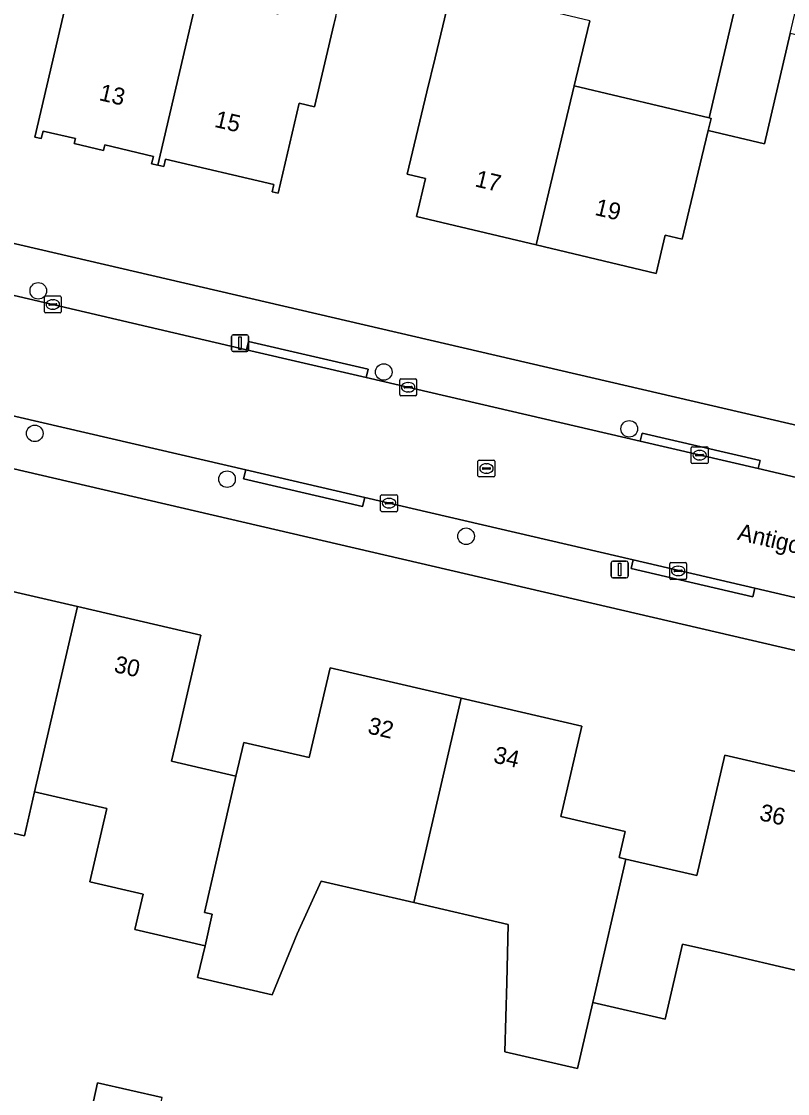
# Model space of a CAD drawing. Extents: x 162184 to 163154, y 385507 to 386516.
# Drawn here: x 162585 to 162630.3, y 385891.6 to 385954.9 of the extents above; entities that cross this region are included whole.
import ezdxf

# ---------------------------------------------------------------- set-up
doc = ezdxf.new("R2010")
doc.units = 0
for name, color, linetype in [('IMGEO_Boom', 7, 'Continuous'), ('IMGEO_Erf', 7, 'Continuous'), ('IMGEO_Kolk', 7, 'Continuous'), ('IMGEO_Lichtmast', 7, 'Continuous'), ('IMGEO_Openbare_ruimte_label', 7, 'Continuous'), ('IMGEO_Pand', 7, 'Continuous'), ('IMGEO_Pand_nummerreeks', 7, 'Continuous'), ('IMGEO_Rijbaan_lokaal_open', 7, 'Continuous'), ('IMGEO_Rioolput', 7, 'Continuous'), ('IMGEO_Voetpad_open', 7, 'Continuous')]:
    doc.layers.add(name, color=color, linetype=linetype)

msp = doc.modelspace()

# ---------------------------------------------------------------- linework, layer by layer
at = {"layer": 'IMGEO_Boom'}
for centre in [(162586.032, 385939.002), (162606.436, 385934.207), (162620.933, 385930.85), (162585.824, 385930.581), (162597.18, 385927.876), (162611.297, 385924.503)]:
    msp.add_circle(centre, 0.489, dxfattribs=at)
at = {"layer": 'IMGEO_Erf'}
msp.add_lwpolyline([(162631.269, 385957.737), (162627.989, 385958.519), (162629.646, 385965.47), (162629.445, 385965.517), (162627.833, 385958.556), (162625.653, 385949.215), (162625.766, 385949.188), (162625.597, 385948.48), (162628.926, 385947.687), (162630.448, 385954.213)], close=True, dxfattribs=at)
for points in [[(162636.708, 385963.834), (162634.274, 385953.326), (162630.448, 385954.213), (162628.926, 385947.687), (162625.597, 385948.48), (162625.226, 385946.922), (162624.067, 385942.058), (162623.062, 385942.297), (162622.522, 385940.031), (162615.44, 385941.718), (162608.362, 385943.404), (162608.894, 385945.636), (162607.824, 385945.892), (162608.983, 385950.756), (162609.465, 385952.777), (162609.699, 385953.758), (162610.448, 385956.905)], [(162618.597, 385954.963), (162617.78, 385951.537), (162617.679, 385951.114), (162625.653, 385949.215), (162627.833, 385958.556)], [(162603.602, 385955.211), (162603.492, 385954.743), (162602.353, 385949.874), (162601.447, 385950.085), (162600.203, 385944.768), (162599.846, 385944.851), (162599.947, 385945.286), (162593.546, 385946.783), (162593.443, 385946.341), (162593.085, 385946.425), (162592.726, 385946.509), (162592.828, 385946.948), (162589.953, 385947.62), (162589.877, 385947.295), (162588.151, 385947.699), (162588.221, 385947.998), (162586.311, 385948.444), (162586.206, 385947.998), (162585.83, 385948.086), (162586.895, 385952.64), (162587.567, 385955.514)], [(162535.867, 385953.127), (162747.115, 385904.027), (162750.77, 385903.177)], [(162742.31, 385891.809), (162533.141, 385940.448)], [(162581.077, 385922.034), (162588.352, 385920.347), (162595.631, 385918.659), (162594.365, 385913.198), (162593.904, 385911.211), (162597.703, 385910.33), (162598.166, 385912.328), (162602.032, 385911.431), (162603.263, 385916.738), (162610.999, 385914.944), (162618.126, 385913.292), (162616.887, 385907.949), (162620.703, 385907.064), (162620.344, 385905.515), (162620.737, 385905.424), (162624.926, 385904.453), (162626.577, 385911.571), (162633.653, 385909.93)], [(162631.071, 385898.789), (162626.359, 385899.882), (162624.078, 385900.411), (162623.047, 385895.963), (162618.781, 385896.952), (162617.88, 385893.051), (162613.59, 385894.041), (162613.697, 385898.13), (162613.787, 385901.571), (162608.202, 385902.866), (162602.741, 385904.132), (162601.32, 385901.006), (162599.852, 385897.405), (162595.523, 385898.408), (162595.444, 385898.427), (162595.881, 385900.312), (162591.736, 385901.273), (162592.221, 385903.363), (162589.074, 385904.093), (162590.077, 385908.419), (162585.815, 385909.407), (162585.212, 385906.805), (162581.734, 385907.612)], [(162587.493, 385882.919), (162589.536, 385892.216), (162593.339, 385891.346)]]:
    msp.add_lwpolyline(points, dxfattribs=at)
at = {"layer": 'IMGEO_Kolk'}
for p, q in [((162586.39, 385937.772), (162586.39, 385938.624)), ((162586.465, 385938.698), (162587.317, 385938.698)), ((162586.649, 385938.192), (162586.649, 385938.204)), ((162587.087, 385938.155), (162586.689, 385938.155)), ((162586.692, 385938.241), (162587.09, 385938.241)), ((162586.878, 385938.478), (162586.903, 385938.478)), ((162587.133, 385938.204), (162587.133, 385938.192)), ((162587.391, 385938.624), (162587.391, 385937.772)), ((162587.317, 385937.698), (162586.465, 385937.698)), ((162586.901, 385937.918), (162586.876, 385937.918)), ((162607.378, 385932.881), (162607.378, 385933.733)), ((162607.453, 385933.807), (162608.305, 385933.807)), ((162608.379, 385933.733), (162608.379, 385932.881)), ((162607.637, 385933.301), (162607.637, 385933.313)), ((162608.075, 385933.264), (162607.677, 385933.264)), ((162607.68, 385933.35), (162608.078, 385933.35)), ((162607.889, 385933.027), (162607.864, 385933.027)), ((162607.866, 385933.587), (162607.891, 385933.587)), ((162608.121, 385933.313), (162608.121, 385933.301)), ((162608.305, 385932.807), (162607.453, 385932.807)), ((162624.59, 385928.869), (162624.59, 385929.721)), ((162624.665, 385929.795), (162625.517, 385929.795)), ((162624.849, 385929.289), (162624.849, 385929.301)), ((162625.287, 385929.252), (162624.889, 385929.252)), ((162624.892, 385929.338), (162625.29, 385929.338)), ((162625.078, 385929.575), (162625.103, 385929.575)), ((162625.333, 385929.301), (162625.333, 385929.289)), ((162625.591, 385929.721), (162625.591, 385928.869)), ((162625.517, 385928.795), (162624.665, 385928.795)), ((162625.101, 385929.015), (162625.076, 385929.015)), ((162606.25, 385926.03), (162606.25, 385926.882)), ((162606.325, 385926.956), (162607.177, 385926.956)), ((162606.738, 385926.736), (162606.763, 385926.736)), ((162607.251, 385926.882), (162607.251, 385926.03)), ((162606.509, 385926.45), (162606.509, 385926.462)), ((162606.947, 385926.413), (162606.549, 385926.413)), ((162606.552, 385926.499), (162606.95, 385926.499)), ((162606.761, 385926.176), (162606.736, 385926.176)), ((162606.993, 385926.462), (162606.993, 385926.45)), ((162607.177, 385925.956), (162606.325, 385925.956)), ((162623.322, 385922.03), (162623.322, 385922.882)), ((162623.397, 385922.956), (162624.249, 385922.956)), ((162624.323, 385922.882), (162624.323, 385922.03)), ((162623.581, 385922.45), (162623.581, 385922.462)), ((162624.019, 385922.413), (162623.621, 385922.413)), ((162623.624, 385922.499), (162624.022, 385922.499)), ((162623.81, 385922.736), (162623.835, 385922.736)), ((162624.065, 385922.462), (162624.065, 385922.45)), ((162624.249, 385921.956), (162623.397, 385921.956)), ((162623.833, 385922.176), (162623.808, 385922.176))]:
    msp.add_line(p, q, dxfattribs=at)
for points in [[(162586.39, 385937.772), (162586.39, 385938.624)], [(162586.465, 385938.698), (162587.317, 385938.698)], [(162587.391, 385938.624), (162587.391, 385937.772)], [(162587.317, 385937.698), (162586.465, 385937.698)], [(162607.378, 385932.881), (162607.378, 385933.733)], [(162607.453, 385933.807), (162608.305, 385933.807)], [(162608.379, 385933.733), (162608.379, 385932.881)], [(162608.305, 385932.807), (162607.453, 385932.807)], [(162624.59, 385928.869), (162624.59, 385929.721)], [(162624.665, 385929.795), (162625.517, 385929.795)], [(162625.591, 385929.721), (162625.591, 385928.869)], [(162625.517, 385928.795), (162624.665, 385928.795)], [(162606.25, 385926.03), (162606.25, 385926.882)], [(162606.325, 385926.956), (162607.177, 385926.956)], [(162607.251, 385926.882), (162607.251, 385926.03)], [(162607.177, 385925.956), (162606.325, 385925.956)], [(162623.322, 385922.03), (162623.322, 385922.882)], [(162623.397, 385922.956), (162624.249, 385922.956)], [(162624.323, 385922.882), (162624.323, 385922.03)], [(162624.249, 385921.956), (162623.397, 385921.956)]]:
    msp.add_lwpolyline(points, dxfattribs=at)
for centre, radius, start, end in [((162586.467, 385938.622), 0.0765, 91.55205, 178.44795), ((162586.467, 385938.622), 0.0765, 91.55205, 178.44795), ((162586.689, 385938.201), 0.0403, 85.87752, 175.75265), ((162586.686, 385938.191), 0.0366, 178.93798, 274.71019), ((162587.09, 385938.198), 0.043, 264.86636, 352.45326), ((162587.094, 385938.203), 0.0386, 1.73085, 96.63898), ((162587.315, 385938.622), 0.0765, 1.55205, 88.44795), ((162587.315, 385938.622), 0.0765, 1.55205, 88.44795), ((162586.467, 385937.774), 0.0765, 181.55205, 268.44795), ((162586.467, 385937.774), 0.0765, 181.55205, 268.44795), ((162587.315, 385937.774), 0.0765, 271.55205, 358.44795), ((162587.315, 385937.774), 0.0765, 271.55205, 358.44795), ((162607.455, 385933.731), 0.0765, 91.55205, 178.44795), ((162607.455, 385933.731), 0.0765, 91.55205, 178.44795), ((162608.303, 385933.731), 0.0765, 1.55205, 88.44795), ((162608.303, 385933.731), 0.0765, 1.55205, 88.44795), ((162607.677, 385933.31), 0.0403, 85.87752, 175.75265), ((162607.674, 385933.3), 0.0366, 178.93798, 274.71019), ((162608.078, 385933.307), 0.043, 264.86636, 352.45326), ((162608.082, 385933.312), 0.0386, 1.73085, 96.63898), ((162607.455, 385932.883), 0.0765, 181.55205, 268.44795), ((162607.455, 385932.883), 0.0765, 181.55205, 268.44795), ((162608.303, 385932.883), 0.0765, 271.55205, 358.44795), ((162608.303, 385932.883), 0.0765, 271.55205, 358.44795), ((162624.667, 385929.719), 0.0765, 91.55205, 178.44795), ((162624.667, 385929.719), 0.0765, 91.55205, 178.44795), ((162624.889, 385929.298), 0.0403, 85.87752, 175.75265), ((162624.886, 385929.288), 0.0366, 178.93798, 274.71019), ((162625.29, 385929.295), 0.043, 264.86636, 352.45326), ((162625.294, 385929.3), 0.0386, 1.73085, 96.63898), ((162625.515, 385929.719), 0.0765, 1.55205, 88.44795), ((162625.515, 385929.719), 0.0765, 1.55205, 88.44795), ((162624.667, 385928.871), 0.0765, 181.55205, 268.44795), ((162624.667, 385928.871), 0.0765, 181.55205, 268.44795), ((162625.515, 385928.871), 0.0765, 271.55205, 358.44795), ((162625.515, 385928.871), 0.0765, 271.55205, 358.44795), ((162606.327, 385926.88), 0.0765, 91.55205, 178.44795), ((162606.327, 385926.88), 0.0765, 91.55205, 178.44795), ((162607.175, 385926.88), 0.0765, 1.55205, 88.44795), ((162607.175, 385926.88), 0.0765, 1.55205, 88.44795), ((162606.549, 385926.459), 0.0403, 85.87752, 175.75265), ((162606.546, 385926.449), 0.0366, 178.93798, 274.71019), ((162606.95, 385926.456), 0.043, 264.86636, 352.45326), ((162606.954, 385926.461), 0.0386, 1.73085, 96.63898), ((162606.327, 385926.032), 0.0765, 181.55205, 268.44795), ((162606.327, 385926.032), 0.0765, 181.55205, 268.44795), ((162607.175, 385926.032), 0.0765, 271.55205, 358.44795), ((162607.175, 385926.032), 0.0765, 271.55205, 358.44795), ((162623.399, 385922.88), 0.0765, 91.55205, 178.44795), ((162623.399, 385922.88), 0.0765, 91.55205, 178.44795), ((162624.247, 385922.88), 0.0765, 1.55205, 88.44795), ((162624.247, 385922.88), 0.0765, 1.55205, 88.44795), ((162623.621, 385922.459), 0.0403, 85.87752, 175.75265), ((162623.618, 385922.449), 0.0366, 178.93798, 274.71019), ((162624.022, 385922.456), 0.043, 264.86636, 352.45326), ((162624.026, 385922.461), 0.0386, 1.73085, 96.63898), ((162623.399, 385922.032), 0.0765, 181.55205, 268.44795), ((162623.399, 385922.032), 0.0765, 181.55205, 268.44795), ((162624.247, 385922.032), 0.0765, 271.55205, 358.44795), ((162624.247, 385922.032), 0.0765, 271.55205, 358.44795)]:
    msp.add_arc(centre, radius, start, end, dxfattribs=at)
for centre, major_axis, ratio, start_param, end_param in [((162586.877, 385938.198), (-0.387, 0.002), 0.722429, 4.712389, 7.853982), ((162586.902, 385938.198), (-0.39, 0.002), 0.717154, 1.570796, 4.712389), ((162607.865, 385933.307), (-0.387, 0.002), 0.722429, 4.712389, 7.853982), ((162607.89, 385933.307), (-0.39, 0.002), 0.717154, 1.570796, 4.712389), ((162625.077, 385929.295), (-0.387, 0.002), 0.722429, 4.712389, 7.853982), ((162625.102, 385929.295), (-0.39, 0.002), 0.717154, 1.570796, 4.712389), ((162606.737, 385926.456), (-0.387, 0.002), 0.722429, 4.712389, 7.853982), ((162606.762, 385926.456), (-0.39, 0.002), 0.717154, 1.570796, 4.712389), ((162623.809, 385922.456), (-0.387, 0.002), 0.722429, 4.712389, 7.853982), ((162623.834, 385922.456), (-0.39, 0.002), 0.717154, 1.570796, 4.712389)]:
    msp.add_ellipse(centre, major_axis=major_axis, ratio=ratio, start_param=start_param, end_param=end_param, dxfattribs=at)
at = {"layer": 'IMGEO_Lichtmast'}
for p, q in [((162597.45, 385935.511), (162597.45, 385936.311)), ((162597.45, 385936.311), (162597.45, 385935.511)), ((162597.55, 385936.411), (162598.34, 385936.411)), ((162598.34, 385936.411), (162597.55, 385936.411)), ((162598.44, 385936.311), (162598.44, 385935.511)), ((162598.44, 385935.511), (162598.44, 385936.311)), ((162598.34, 385935.411), (162597.55, 385935.411)), ((162597.55, 385935.411), (162598.34, 385935.411)), ((162619.871, 385922.138), (162619.871, 385922.938)), ((162619.871, 385922.938), (162619.871, 385922.138)), ((162619.971, 385923.038), (162620.761, 385923.038)), ((162620.761, 385923.038), (162619.971, 385923.038)), ((162620.861, 385922.938), (162620.861, 385922.138)), ((162620.861, 385922.138), (162620.861, 385922.938)), ((162620.761, 385922.038), (162619.971, 385922.038)), ((162619.971, 385922.038), (162620.761, 385922.038))]:
    msp.add_line(p, q, dxfattribs=at)
for points in [[(162597.87, 385936.286), (162598.02, 385936.286), (162598.02, 385935.536), (162597.87, 385935.536), (162597.87, 385936.286)], [(162620.291, 385922.913), (162620.441, 385922.913), (162620.441, 385922.163), (162620.291, 385922.163), (162620.291, 385922.913)]]:
    msp.add_lwpolyline(points, dxfattribs=at)
for centre, start, end in [((162597.55, 385936.311), 90, 180), ((162597.55, 385936.311), 90, 180), ((162598.34, 385936.311), 0, 90), ((162598.34, 385936.311), 360, 90), ((162597.55, 385935.511), 180, 270), ((162597.55, 385935.511), 180, 270), ((162598.34, 385935.511), 270, 0), ((162598.34, 385935.511), 270, 0), ((162619.971, 385922.938), 90, 180), ((162619.971, 385922.938), 90, 180), ((162620.761, 385922.938), 0, 90), ((162620.761, 385922.938), 360, 90), ((162619.971, 385922.138), 180, 270), ((162619.971, 385922.138), 180, 270), ((162620.761, 385922.138), 270, 0), ((162620.761, 385922.138), 270, 0)]:
    msp.add_arc(centre, 0.1, start, end, dxfattribs=at)
at = {"layer": 'IMGEO_Pand'}
for points in [[(162595.438, 385956.466), (162596.173, 385959.601), (162591.725, 385960.641), (162592.048, 385962.024), (162587.159, 385963.167), (162587.658, 385965.293), (162585.903, 385965.704), (162585.405, 385963.577), (162584.134, 385958.155), (162583.726, 385956.412), (162587.567, 385955.514), (162586.895, 385952.64), (162585.83, 385948.086), (162586.206, 385947.998), (162586.311, 385948.444), (162588.221, 385947.998), (162588.151, 385947.699), (162589.877, 385947.295), (162589.953, 385947.62), (162592.828, 385946.948), (162592.726, 385946.509), (162593.085, 385946.425)], [(162603.492, 385954.743), (162603.602, 385955.211), (162604.377, 385958.522), (162601.103, 385959.288), (162600.184, 385955.356), (162595.438, 385956.466), (162593.085, 385946.425), (162593.443, 385946.341), (162593.546, 385946.783), (162599.947, 385945.286), (162599.846, 385944.851), (162600.203, 385944.768), (162601.447, 385950.085), (162602.353, 385949.874)], [(162617.679, 385951.114), (162617.78, 385951.537), (162618.597, 385954.963), (162610.448, 385956.905), (162609.699, 385953.758), (162609.465, 385952.777), (162608.983, 385950.756), (162607.824, 385945.892), (162608.894, 385945.636), (162608.362, 385943.404), (162615.44, 385941.718)], [(162625.226, 385946.922), (162625.597, 385948.48), (162625.766, 385949.188), (162625.653, 385949.215), (162617.679, 385951.114), (162615.44, 385941.718), (162622.522, 385940.031), (162623.062, 385942.297), (162624.067, 385942.058)], [(162585.815, 385909.407), (162588.352, 385920.347), (162581.077, 385922.034), (162579.991, 385917.352), (162579.353, 385914.602), (162575.527, 385915.489), (162573.191, 385905.48), (162571.083, 385896.438), (162575.177, 385895.501), (162575.502, 385895.427), (162577.595, 385904.459), (162580.832, 385903.726), (162581.315, 385905.806), (162581.734, 385907.612), (162585.212, 385906.805)], [(162588.352, 385920.347), (162585.815, 385909.407), (162590.077, 385908.419), (162589.074, 385904.093), (162592.221, 385903.363), (162591.736, 385901.273), (162595.881, 385900.312), (162596.311, 385902.167), (162595.852, 385902.273), (162597.703, 385910.33), (162593.904, 385911.211), (162594.365, 385913.198), (162595.631, 385918.659)], [(162610.999, 385914.944), (162603.263, 385916.738), (162602.032, 385911.431), (162598.166, 385912.328), (162597.703, 385910.33), (162595.852, 385902.273), (162596.311, 385902.167), (162595.881, 385900.312), (162595.444, 385898.427), (162595.523, 385898.408), (162599.852, 385897.405), (162601.32, 385901.006), (162602.741, 385904.132), (162608.202, 385902.866)], [(162620.703, 385907.064), (162616.887, 385907.949), (162618.126, 385913.292), (162610.999, 385914.944), (162608.202, 385902.866), (162613.787, 385901.571), (162613.697, 385898.13), (162613.59, 385894.041), (162617.88, 385893.051), (162618.781, 385896.952), (162620.737, 385905.424), (162620.344, 385905.515)], [(162633.653, 385909.93), (162626.577, 385911.571), (162624.926, 385904.453), (162620.737, 385905.424), (162618.781, 385896.952), (162623.047, 385895.963), (162624.078, 385900.411), (162626.359, 385899.882), (162631.071, 385898.789)], [(162593.339, 385891.346), (162589.536, 385892.216), (162587.493, 385882.919), (162591.303, 385882.082)]]:
    msp.add_lwpolyline(points, close=True, dxfattribs=at)
at = {"layer": 'IMGEO_Rijbaan_lokaal_open'}
for points in [[(162643.294, 385925.05), (162628.553, 385928.5), (162621.586, 385930.116), (162605.387, 385933.891), (162598.335, 385935.527), (162582.997, 385939.105), (162576.617, 385940.585), (162560.148, 385944.431), (162556.704, 385945.23), (162547.044, 385947.477), (162532.79, 385950.827)], [(162544.816, 385940.852), (162553.537, 385938.828), (162560.906, 385937.111), (162576.538, 385933.481), (162583.586, 385931.839), (162598.285, 385928.43), (162605.316, 385926.792), (162621.165, 385923.11), (162628.35, 385921.436), (162643.88, 385917.817)]]:
    msp.add_lwpolyline(points, dxfattribs=at)
at = {"layer": 'IMGEO_Rioolput'}
for p, q in [((162612, 385928.08), (162612, 385928.932)), ((162612.075, 385929.006), (162612.927, 385929.006)), ((162612.488, 385928.786), (162612.513, 385928.786)), ((162613.001, 385928.932), (162613.001, 385928.08)), ((162612.927, 385928.006), (162612.075, 385928.006)), ((162612.259, 385928.5), (162612.259, 385928.512)), ((162612.697, 385928.463), (162612.299, 385928.463)), ((162612.302, 385928.549), (162612.7, 385928.549)), ((162612.511, 385928.226), (162612.486, 385928.226)), ((162612.743, 385928.512), (162612.743, 385928.5))]:
    msp.add_line(p, q, dxfattribs=at)
for points in [[(162612, 385928.08), (162612, 385928.932)], [(162612.075, 385929.006), (162612.927, 385929.006)], [(162613.001, 385928.932), (162613.001, 385928.08)], [(162612.927, 385928.006), (162612.075, 385928.006)]]:
    msp.add_lwpolyline(points, dxfattribs=at)
for centre, radius, start, end in [((162612.077, 385928.93), 0.0765, 91.55205, 178.44795), ((162612.077, 385928.93), 0.0765, 91.55205, 178.44795), ((162612.925, 385928.93), 0.0765, 1.55205, 88.44795), ((162612.925, 385928.93), 0.0765, 1.55205, 88.44795), ((162612.077, 385928.082), 0.0765, 181.55205, 268.44795), ((162612.077, 385928.082), 0.0765, 181.55205, 268.44795), ((162612.299, 385928.509), 0.0403, 85.87752, 175.75265), ((162612.296, 385928.499), 0.0366, 178.93798, 274.71019), ((162612.7, 385928.506), 0.043, 264.86636, 352.45326), ((162612.704, 385928.511), 0.0386, 1.73085, 96.63898), ((162612.925, 385928.082), 0.0765, 271.55205, 358.44795), ((162612.925, 385928.082), 0.0765, 271.55205, 358.44795)]:
    msp.add_arc(centre, radius, start, end, dxfattribs=at)
for centre, major_axis, ratio, start_param, end_param in [((162612.487, 385928.506), (-0.387, 0.002), 0.722429, 4.712389, 7.853982), ((162612.512, 385928.506), (-0.39, 0.002), 0.717154, 1.570796, 4.712389)]:
    msp.add_ellipse(centre, major_axis=major_axis, ratio=ratio, start_param=start_param, end_param=end_param, dxfattribs=at)
at = {"layer": 'IMGEO_Voetpad_open'}
for points in [[(162525.139, 385952.653), (162525.704, 385952.501), (162527.021, 385952.183), (162532.79, 385950.827), (162547.044, 385947.477), (162556.704, 385945.23), (162556.823, 385945.72), (162560.266, 385944.916), (162560.148, 385944.431), (162576.617, 385940.585), (162576.727, 385941.046), (162583.109, 385939.572), (162582.997, 385939.105), (162598.335, 385935.527), (162598.451, 385936.013), (162605.505, 385934.384), (162605.387, 385933.891), (162621.586, 385930.116), (162621.703, 385930.595), (162628.668, 385928.973), (162628.553, 385928.5), (162643.294, 385925.05)], [(162750.77, 385903.177), (162747.115, 385904.027), (162535.867, 385953.127)], [(162643.88, 385917.817), (162628.35, 385921.436), (162628.227, 385920.924), (162621.04, 385922.59), (162621.165, 385923.11), (162605.316, 385926.792), (162605.186, 385926.256), (162598.155, 385927.891), (162598.285, 385928.43), (162583.586, 385931.839), (162583.46, 385931.308), (162576.41, 385932.943), (162576.538, 385933.481), (162560.906, 385937.111), (162560.772, 385936.558), (162553.405, 385938.281), (162553.537, 385938.828), (162544.816, 385940.852)], [(162533.141, 385940.448), (162742.31, 385891.809)]]:
    msp.add_lwpolyline(points, dxfattribs=at)
for points in [[(162598.335, 385935.527), (162605.387, 385933.891), (162605.505, 385934.384), (162598.451, 385936.013)], [(162621.586, 385930.116), (162628.553, 385928.5), (162628.668, 385928.973), (162621.703, 385930.595)], [(162598.285, 385928.43), (162598.155, 385927.891), (162605.186, 385926.256), (162605.316, 385926.792)], [(162621.165, 385923.11), (162621.04, 385922.59), (162628.227, 385920.924), (162628.35, 385921.436)]]:
    msp.add_lwpolyline(points, close=True, dxfattribs=at)

# ---------------------------------------------------------------- texts
at = {"layer": 'IMGEO_Openbare_ruimte_label'}
msp.add_text('Antigonelaan', height=1, rotation=346.88086, dxfattribs=at).set_placement((162627.27, 385924.306))
at = {"layer": 'IMGEO_Pand_nummerreeks'}
for s, rotation, p in [('13', 346.95948, (162589.572, 385950.276)), ('15', 346.95948, (162596.39, 385948.697)), ('17', 346.60425, (162611.771, 385945.183)), ('19', 346.60425, (162618.851, 385943.496)), ('30', 346.94416, (162590.449, 385916.494)), ('32', 346.94802, (162605.43, 385912.868)), ('34', 346.94802, (162612.864, 385911.144)), ('36', 346.94229, (162628.569, 385907.741))]:
    msp.add_text(s, height=1, rotation=rotation, dxfattribs=at).set_placement(p)

doc.saveas('drawing.dxf')
